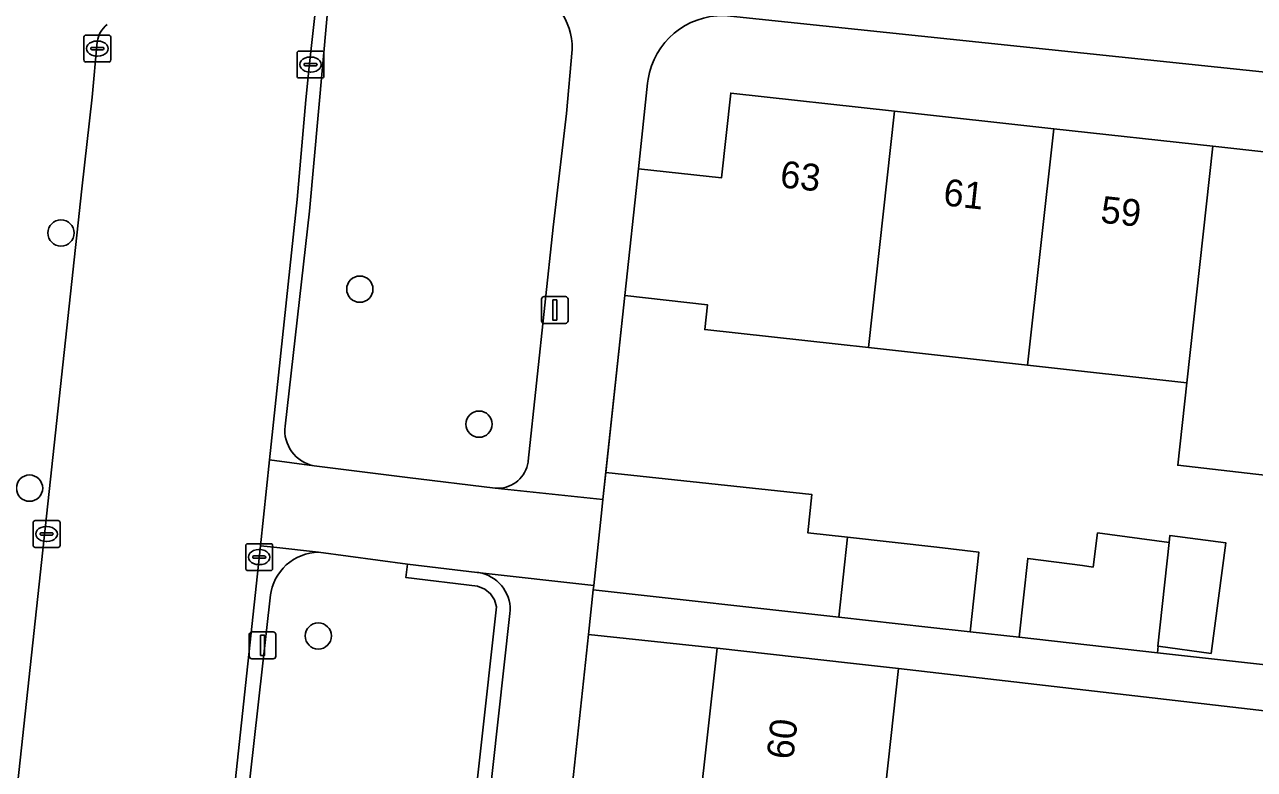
# Model space of a CAD drawing. Extents: x 161928 to 163071, y 386474 to 387428.
# Drawn here: x 162566.36 to 162612.14, y 387327.55 to 387355.25 of the extents above; entities that cross this region are included whole.
import ezdxf

# ---------------------------------------------------------------- set-up
doc = ezdxf.new("R2010")
doc.units = 0
for name, color, linetype in [('IMGEO_Boom', 7, 'Continuous'), ('IMGEO_Erf', 7, 'Continuous'), ('IMGEO_Groenvoorziening', 7, 'Continuous'), ('IMGEO_Haag', 7, 'Continuous'), ('IMGEO_Kolk', 7, 'Continuous'), ('IMGEO_Lichtmast', 7, 'Continuous'), ('IMGEO_Muur', 7, 'Continuous'), ('IMGEO_Pand', 7, 'Continuous'), ('IMGEO_Pand_nummerreeks', 7, 'Continuous'), ('IMGEO_Rijbaan_lokaal_gesloten', 7, 'Continuous'), ('IMGEO_Voetpad_open', 7, 'Continuous')]:
    doc.layers.add(name, color=color, linetype=linetype)

msp = doc.modelspace()

# ---------------------------------------------------------------- linework, layer by layer
at = {"layer": 'IMGEO_Boom'}
for centre in [(162567.719, 387347.502), (162578.843, 387345.412), (162583.28, 387340.392), (162566.548, 387338.012), (162577.297, 387332.514)]:
    msp.add_circle(centre, 0.489, dxfattribs=at)
at = {"layer": 'IMGEO_Erf'}
for points in [[(162642.295, 387350.239), (162622.852, 387352.401), (162592.401, 387355.586)], [(162589.573, 387353.219), (162589.554, 387353.078), (162589.212, 387349.894), (162592.304, 387349.553), (162592.652, 387352.704), (162598.748, 387352.032), (162604.671, 387351.38), (162610.594, 387350.727), (162616.518, 387350.074)], [(162615.208, 387338.183), (162609.287, 387338.866), (162609.625, 387341.934), (162603.701, 387342.587), (162597.779, 387343.24), (162596.652, 387343.364), (162591.682, 387343.912), (162591.784, 387344.832), (162588.705, 387345.171), (162588, 387338.595), (162595.67, 387337.772), (162595.518, 387336.353), (162597.002, 387336.188), (162600.325, 387335.818), (162601.887, 387335.627), (162601.557, 387332.67), (162603.382, 387332.466), (162603.709, 387335.398), (162605.749, 387335.129), (162606.138, 387335.078), (162606.305, 387336.344), (162608.97, 387335.992), (162608.999, 387336.254), (162611.074, 387335.98), (162610.531, 387331.868), (162608.56, 387332.129), (162608.533, 387331.892), (162628.768, 387329.637)], [(162612.677, 387325.958), (162613.165, 387329.655), (162598.899, 387331.301), (162598.22, 387325.194)]]:
    msp.add_lwpolyline(points, dxfattribs=at)
msp.add_lwpolyline([(162589.481, 387308.18), (162590.141, 387314.102), (162590.8, 387320.025), (162591.46, 387325.947), (162592.14, 387332.054), (162587.353, 387332.568), (162583.255, 387294.388), (162580.664, 387273.045), (162585.503, 387272.458), (162586.183, 387278.568), (162586.843, 387284.49), (162587.503, 387290.413), (162588.162, 387296.335), (162588.822, 387302.258)], close=True, dxfattribs=at)
msp.add_arc((162592.348, 387352.776), 2.81, 88.9184, 170.9394, dxfattribs=at)
at = {"layer": 'IMGEO_Groenvoorziening'}
for points in [[(162577.629, 387355.594), (162576.971, 387348.318), (162576.058, 387340.323)], [(162586.044, 387347.72), (162586.542, 387351.946), (162586.746, 387354.331)], [(162577.144, 387338.836), (162580.613, 387338.411), (162583.887, 387338.014), (162583.988, 387338.009), (162584.088, 387338.014), (162584.188, 387338.027), (162584.287, 387338.049), (162584.383, 387338.08), (162584.475, 387338.119), (162584.564, 387338.167), (162584.649, 387338.222), (162584.728, 387338.285), (162584.801, 387338.354), (162584.867, 387338.43), (162584.927, 387338.511), (162584.979, 387338.597), (162585.023, 387338.688), (162585.059, 387338.782), (162585.087, 387338.879), (162585.105, 387338.978), (162585.11, 387339.015), (162586.044, 387347.72)], [(162580.904, 387306.308), (162583.926, 387333.6), (162583.861, 387333.853), (162583.712, 387334.085), (162583.5, 387334.26), (162583.229, 387334.366), (162580.553, 387334.693), (162580.614, 387335.189), (162577.307, 387335.629), (162577.143, 387335.619), (162576.98, 387335.593), (162576.82, 387335.554), (162576.664, 387335.5), (162576.514, 387335.433), (162576.37, 387335.352), (162576.234, 387335.259), (162576.107, 387335.154), (162575.99, 387335.039), (162575.884, 387334.913), (162575.789, 387334.778), (162575.706, 387334.635), (162575.637, 387334.486), (162575.582, 387334.331), (162575.54, 387334.171), (162575.517, 387334.04), (162572.503, 387307.173)], [(162582.711, 387317.857), (162584.431, 387333.346), (162584.439, 387333.47), (162584.436, 387333.594), (162584.422, 387333.718), (162584.397, 387333.839), (162584.361, 387333.959), (162584.315, 387334.074), (162584.258, 387334.185), (162584.192, 387334.29), (162584.117, 387334.389), (162584.033, 387334.48), (162583.941, 387334.564), (162583.842, 387334.64), (162583.737, 387334.706), (162583.627, 387334.763), (162583.511, 387334.809), (162583.392, 387334.845), (162583.271, 387334.87), (162583.209, 387334.879), (162580.614, 387335.189), (162580.553, 387334.693), (162583.229, 387334.366), (162583.5, 387334.26), (162583.712, 387334.085), (162583.861, 387333.853), (162583.926, 387333.6), (162580.904, 387306.308)]]:
    msp.add_lwpolyline(points, dxfattribs=at)
for centre, radius, start, end in [((162584.44, 387354.4), 2.307, 358.2846, 76.025), ((162577.405, 387340.167), 1.356, 173.3934, 258.8901)]:
    msp.add_arc(centre, radius, start, end, dxfattribs=at)
at = {"layer": 'IMGEO_Haag'}
msp.add_lwpolyline([(162582.711, 387317.857), (162584.431, 387333.346), (162584.439, 387333.47), (162584.436, 387333.594), (162584.422, 387333.718), (162584.397, 387333.839), (162584.361, 387333.959), (162584.315, 387334.074), (162584.258, 387334.185), (162584.192, 387334.29), (162584.117, 387334.389), (162584.033, 387334.48), (162583.941, 387334.564), (162583.842, 387334.64), (162583.737, 387334.706), (162583.627, 387334.763), (162583.511, 387334.809), (162583.392, 387334.845), (162583.271, 387334.87), (162583.209, 387334.879), (162580.614, 387335.189), (162580.553, 387334.693), (162583.229, 387334.366), (162583.5, 387334.26), (162583.712, 387334.085), (162583.861, 387333.853), (162583.926, 387333.6), (162580.904, 387306.308)], dxfattribs=at)
at = {"layer": 'IMGEO_Kolk'}
for p, q in [((162568.571, 387353.936), (162568.571, 387354.788)), ((162568.646, 387354.862), (162569.498, 387354.862)), ((162569.572, 387354.788), (162569.572, 387353.936)), ((162568.83, 387354.356), (162568.83, 387354.368)), ((162569.268, 387354.319), (162568.87, 387354.319)), ((162568.873, 387354.405), (162569.271, 387354.405)), ((162569.059, 387354.642), (162569.084, 387354.642)), ((162569.314, 387354.368), (162569.314, 387354.356)), ((162569.498, 387353.862), (162568.646, 387353.862)), ((162569.082, 387354.082), (162569.057, 387354.082)), ((162576.506, 387353.341), (162576.506, 387354.193)), ((162576.581, 387354.267), (162577.433, 387354.267)), ((162576.994, 387354.047), (162577.019, 387354.047)), ((162577.507, 387354.193), (162577.507, 387353.341)), ((162576.765, 387353.761), (162576.765, 387353.773)), ((162577.203, 387353.724), (162576.805, 387353.724)), ((162576.808, 387353.81), (162577.206, 387353.81)), ((162577.017, 387353.487), (162576.992, 387353.487)), ((162577.249, 387353.773), (162577.249, 387353.761)), ((162577.433, 387353.267), (162576.581, 387353.267)), ((162566.682, 387335.88), (162566.682, 387336.732)), ((162566.757, 387336.806), (162567.609, 387336.806)), ((162567.17, 387336.586), (162567.195, 387336.586)), ((162567.683, 387336.732), (162567.683, 387335.88)), ((162566.941, 387336.3), (162566.941, 387336.312)), ((162567.379, 387336.263), (162566.981, 387336.263)), ((162566.984, 387336.349), (162567.382, 387336.349)), ((162567.193, 387336.026), (162567.168, 387336.026)), ((162567.425, 387336.312), (162567.425, 387336.3)), ((162567.609, 387335.806), (162566.757, 387335.806)), ((162574.596, 387335.02), (162574.596, 387335.872)), ((162574.671, 387335.946), (162575.523, 387335.946)), ((162575.084, 387335.726), (162575.109, 387335.726)), ((162575.597, 387335.872), (162575.597, 387335.02)), ((162574.855, 387335.44), (162574.855, 387335.452)), ((162575.293, 387335.403), (162574.895, 387335.403)), ((162574.898, 387335.489), (162575.296, 387335.489)), ((162575.107, 387335.166), (162575.082, 387335.166)), ((162575.339, 387335.452), (162575.339, 387335.44)), ((162575.523, 387334.946), (162574.671, 387334.946))]:
    msp.add_line(p, q, dxfattribs=at)
for points in [[(162568.571, 387353.936), (162568.571, 387354.788)], [(162568.646, 387354.862), (162569.498, 387354.862)], [(162569.572, 387354.788), (162569.572, 387353.936)], [(162569.498, 387353.862), (162568.646, 387353.862)], [(162576.506, 387353.341), (162576.506, 387354.193)], [(162576.581, 387354.267), (162577.433, 387354.267)], [(162577.507, 387354.193), (162577.507, 387353.341)], [(162577.433, 387353.267), (162576.581, 387353.267)], [(162566.682, 387335.88), (162566.682, 387336.732)], [(162566.757, 387336.806), (162567.609, 387336.806)], [(162567.683, 387336.732), (162567.683, 387335.88)], [(162567.609, 387335.806), (162566.757, 387335.806)], [(162574.596, 387335.02), (162574.596, 387335.872)], [(162574.671, 387335.946), (162575.523, 387335.946)], [(162575.597, 387335.872), (162575.597, 387335.02)], [(162575.523, 387334.946), (162574.671, 387334.946)]]:
    msp.add_lwpolyline(points, dxfattribs=at)
for centre, radius, start, end in [((162568.648, 387354.786), 0.0765, 91.552, 178.448), ((162568.648, 387354.786), 0.0765, 91.552, 178.448), ((162569.496, 387354.786), 0.0765, 1.552, 88.448), ((162569.496, 387354.786), 0.0765, 1.552, 88.448), ((162568.87, 387354.365), 0.0403, 85.8775, 175.7526), ((162568.867, 387354.355), 0.0366, 178.938, 274.7102), ((162569.271, 387354.362), 0.043, 264.8664, 352.4533), ((162569.275, 387354.367), 0.0386, 1.7309, 96.639), ((162568.648, 387353.938), 0.0765, 181.552, 268.448), ((162568.648, 387353.938), 0.0765, 181.552, 268.448), ((162569.496, 387353.938), 0.0765, 271.552, 358.448), ((162569.496, 387353.938), 0.0765, 271.552, 358.448), ((162576.583, 387354.191), 0.0765, 91.552, 178.448), ((162576.583, 387354.191), 0.0765, 91.552, 178.448), ((162577.431, 387354.191), 0.0765, 1.552, 88.448), ((162577.431, 387354.191), 0.0765, 1.552, 88.448), ((162576.805, 387353.77), 0.0403, 85.8775, 175.7526), ((162576.802, 387353.76), 0.0366, 178.938, 274.7102), ((162577.206, 387353.767), 0.043, 264.8664, 352.4533), ((162577.21, 387353.772), 0.0386, 1.7309, 96.639), ((162576.583, 387353.343), 0.0765, 181.552, 268.448), ((162576.583, 387353.343), 0.0765, 181.552, 268.448), ((162577.431, 387353.343), 0.0765, 271.552, 358.448), ((162577.431, 387353.343), 0.0765, 271.552, 358.448), ((162566.759, 387336.73), 0.0765, 91.552, 178.448), ((162566.759, 387336.73), 0.0765, 91.552, 178.448), ((162567.607, 387336.73), 0.0765, 1.552, 88.448), ((162567.607, 387336.73), 0.0765, 1.552, 88.448), ((162566.981, 387336.309), 0.0403, 85.8775, 175.7526), ((162566.978, 387336.299), 0.0366, 178.938, 274.7102), ((162567.382, 387336.306), 0.043, 264.8664, 352.4533), ((162567.386, 387336.311), 0.0386, 1.7309, 96.639), ((162566.759, 387335.882), 0.0765, 181.552, 268.448), ((162566.759, 387335.882), 0.0765, 181.552, 268.448), ((162567.607, 387335.882), 0.0765, 271.552, 358.448), ((162567.607, 387335.882), 0.0765, 271.552, 358.448), ((162574.673, 387335.87), 0.0765, 91.552, 178.448), ((162574.673, 387335.87), 0.0765, 91.552, 178.448), ((162575.521, 387335.87), 0.0765, 1.552, 88.448), ((162575.521, 387335.87), 0.0765, 1.552, 88.448), ((162574.895, 387335.449), 0.0403, 85.8775, 175.7526), ((162574.892, 387335.439), 0.0366, 178.938, 274.7102), ((162575.296, 387335.446), 0.043, 264.8664, 352.4533), ((162575.3, 387335.451), 0.0386, 1.7309, 96.639), ((162574.673, 387335.022), 0.0765, 181.552, 268.448), ((162574.673, 387335.022), 0.0765, 181.552, 268.448), ((162575.521, 387335.022), 0.0765, 271.552, 358.448), ((162575.521, 387335.022), 0.0765, 271.552, 358.448)]:
    msp.add_arc(centre, radius, start, end, dxfattribs=at)
for centre, major_axis, ratio, start_param, end_param in [((162569.058, 387354.362), (-0.387, 0.002), 0.722429, 4.712389, 7.853982), ((162569.083, 387354.362), (-0.39, 0.002), 0.717154, 1.570796, 4.712389), ((162576.993, 387353.767), (-0.387, 0.002), 0.722429, 4.712389, 7.853982), ((162577.018, 387353.767), (-0.39, 0.002), 0.717154, 1.570796, 4.712389), ((162567.169, 387336.306), (-0.387, 0.002), 0.722429, 4.712389, 7.853982), ((162567.194, 387336.306), (-0.39, 0.002), 0.717154, 1.570796, 4.712389), ((162575.083, 387335.446), (-0.387, 0.002), 0.722429, 4.712389, 7.853982), ((162575.108, 387335.446), (-0.39, 0.002), 0.717154, 1.570796, 4.712389)]:
    msp.add_ellipse(centre, major_axis=major_axis, ratio=ratio, start_param=start_param, end_param=end_param, dxfattribs=at)
at = {"layer": 'IMGEO_Lichtmast'}
for p, q in [((162585.604, 387344.238), (162585.604, 387345.038)), ((162585.604, 387345.038), (162585.604, 387344.238)), ((162585.704, 387345.138), (162586.494, 387345.138)), ((162586.494, 387345.138), (162585.704, 387345.138)), ((162586.594, 387345.038), (162586.594, 387344.238)), ((162586.594, 387344.238), (162586.594, 387345.038)), ((162586.494, 387344.138), (162585.704, 387344.138)), ((162585.704, 387344.138), (162586.494, 387344.138)), ((162574.727, 387331.763), (162574.727, 387332.563)), ((162574.727, 387332.563), (162574.727, 387331.763)), ((162574.827, 387332.663), (162575.617, 387332.663)), ((162575.617, 387332.663), (162574.827, 387332.663)), ((162575.717, 387332.563), (162575.717, 387331.763)), ((162575.717, 387331.763), (162575.717, 387332.563)), ((162575.617, 387331.663), (162574.827, 387331.663)), ((162574.827, 387331.663), (162575.617, 387331.663))]:
    msp.add_line(p, q, dxfattribs=at)
for points in [[(162586.024, 387345.013), (162586.174, 387345.013), (162586.174, 387344.263), (162586.024, 387344.263), (162586.024, 387345.013)], [(162575.147, 387332.538), (162575.297, 387332.538), (162575.297, 387331.788), (162575.147, 387331.788), (162575.147, 387332.538)]]:
    msp.add_lwpolyline(points, dxfattribs=at)
for centre, start, end in [((162585.704, 387345.038), 90, 180), ((162585.704, 387345.038), 90, 180), ((162586.494, 387345.038), 0, 90), ((162586.494, 387345.038), 360, 90), ((162585.704, 387344.238), 180, 270), ((162585.704, 387344.238), 180, 270), ((162586.494, 387344.238), 270, 0), ((162586.494, 387344.238), 270, 0), ((162574.827, 387332.563), 90, 180), ((162574.827, 387332.563), 90, 180), ((162575.617, 387332.563), 0, 90), ((162575.617, 387332.563), 360, 90), ((162574.827, 387331.763), 180, 270), ((162574.827, 387331.763), 180, 270), ((162575.617, 387331.763), 270, 0), ((162575.617, 387331.763), 270, 0)]:
    msp.add_arc(centre, 0.1, start, end, dxfattribs=at)
at = {"layer": 'IMGEO_Muur'}
for points in [[(162587.892, 387337.59), (162588.705, 387345.171)], [(162587.851, 387337.208), (162587.892, 387337.59)]]:
    msp.add_lwpolyline(points, dxfattribs=at)
at = {"layer": 'IMGEO_Pand'}
for points in [[(162588.705, 387345.171), (162591.784, 387344.832), (162591.682, 387343.912), (162596.652, 387343.364), (162597.779, 387343.24), (162598.748, 387352.032), (162592.652, 387352.704), (162592.304, 387349.553), (162589.212, 387349.894)], [(162604.671, 387351.38), (162598.748, 387352.032), (162597.779, 387343.24), (162603.701, 387342.587)], [(162610.594, 387350.727), (162604.671, 387351.38), (162603.701, 387342.587), (162609.625, 387341.934)], [(162616.518, 387350.074), (162610.594, 387350.727), (162609.625, 387341.934), (162609.287, 387338.866), (162615.208, 387338.183), (162615.549, 387341.281)], [(162597.002, 387336.188), (162595.518, 387336.353), (162595.67, 387337.772), (162588, 387338.595), (162587.892, 387337.59), (162587.851, 387337.208), (162587.548, 387334.385), (162587.532, 387334.232), (162596.674, 387333.214)], [(162597.002, 387336.188), (162596.674, 387333.214), (162599.993, 387332.844), (162601.557, 387332.67), (162601.887, 387335.627), (162600.325, 387335.818)], [(162608.97, 387335.992), (162606.305, 387336.344), (162606.138, 387335.078), (162605.749, 387335.129), (162603.709, 387335.398), (162603.382, 387332.466), (162608.533, 387331.892), (162608.56, 387332.129), (162608.545, 387332.131)], [(162611.074, 387335.98), (162608.999, 387336.254), (162608.97, 387335.992), (162608.545, 387332.131), (162608.56, 387332.129), (162610.531, 387331.868)], [(162598.22, 387325.194), (162598.899, 387331.301), (162597.11, 387331.5), (162592.14, 387332.054), (162591.46, 387325.947)]]:
    msp.add_lwpolyline(points, close=True, dxfattribs=at)
at = {"layer": 'IMGEO_Rijbaan_lokaal_gesloten'}
for points in [[(162556.325, 387170.7), (162562.455, 387225.375), (162563.47, 387234.424), (162564.129, 387240.295), (162565.141, 387249.322), (162565.217, 387250), (162565.384, 387251.472), (162567.496, 387270.127), (162567.84, 387273.164), (162569.577, 387288.505), (162571.026, 387301.117), (162574.205, 387327.087), (162575.142, 387335.865), (162575.483, 387339.07), (162576.516, 387348.748), (162576.827, 387352.455), (162576.971, 387353.801), (162577.295, 387356.72), (162571.324, 387357.392)], [(162569.069, 387354.612), (162568.874, 387352.558), (162568.497, 387349.148), (162564.731, 387314.451), (162562.514, 387296.203), (162557.202, 387250), (162556.224, 387241.223), (162555.55, 387235.172), (162554.266, 387223.645), (162548.368, 387170.7), (162543.735, 387129.503), (162543.702, 387129.203), (162543.676, 387128.966), (162543.203, 387124.698), (162541.338, 387107.851), (162532.261, 387023.724)]]:
    msp.add_lwpolyline(points, dxfattribs=at)
msp.add_arc((162569.983, 387354.512), 0.919, 126.3408, 173.7269, dxfattribs=at)
at = {"layer": 'IMGEO_Voetpad_open'}
for points in [[(162595.241, 387361.219), (162595.068, 387360.011), (162599.495, 387359.499), (162599.212, 387356.87), (162592.431, 387357.598), (162592.677, 387359.671), (162592.987, 387359.652), (162593.377, 387363.101), (162587.829, 387363.728), (162587.211, 387358.223), (162577.594, 387359.332), (162577.386, 387357.516), (162579.561, 387357.266), (162584.997, 387356.639), (162592.401, 387355.586), (162622.852, 387352.401), (162642.295, 387350.239), (162648.022, 387349.67), (162648.109, 387350.625)], [(162579.561, 387357.266), (162577.386, 387357.516), (162577.295, 387356.72), (162576.971, 387353.801), (162576.827, 387352.455), (162576.516, 387348.748), (162575.483, 387339.07), (162577.144, 387338.836)], [(162576.058, 387340.323), (162576.971, 387348.318), (162577.629, 387355.594)], [(162564.731, 387314.451), (162568.497, 387349.148), (162568.874, 387352.558), (162569.069, 387354.612)], [(162586.746, 387354.331), (162586.542, 387351.946), (162586.044, 387347.72), (162585.11, 387339.015), (162585.105, 387338.978), (162585.087, 387338.879), (162585.059, 387338.782), (162585.023, 387338.688), (162584.979, 387338.597), (162584.927, 387338.511), (162584.867, 387338.43), (162584.801, 387338.354), (162584.728, 387338.285), (162584.649, 387338.222), (162584.564, 387338.167), (162584.475, 387338.119), (162584.383, 387338.08), (162584.287, 387338.049), (162584.188, 387338.027), (162584.088, 387338.014), (162583.988, 387338.009), (162583.887, 387338.014), (162587.892, 387337.59), (162588, 387338.595), (162588.705, 387345.171), (162589.212, 387349.894)], [(162589.212, 387349.894), (162589.554, 387353.078), (162589.573, 387353.219)], [(162572.503, 387307.173), (162575.517, 387334.04), (162575.54, 387334.171), (162575.582, 387334.331), (162575.637, 387334.486), (162575.706, 387334.635), (162575.789, 387334.778), (162575.884, 387334.913), (162575.99, 387335.039), (162576.107, 387335.154), (162576.234, 387335.259), (162576.37, 387335.352), (162576.514, 387335.433), (162576.664, 387335.5), (162576.82, 387335.554), (162576.98, 387335.593), (162577.143, 387335.619), (162577.307, 387335.629), (162575.638, 387335.816), (162575.142, 387335.865), (162574.205, 387327.087)], [(162583.255, 387294.388), (162587.353, 387332.568), (162587.532, 387334.232), (162587.548, 387334.385), (162583.209, 387334.879), (162583.271, 387334.87), (162583.392, 387334.845), (162583.511, 387334.809), (162583.627, 387334.763), (162583.737, 387334.706), (162583.842, 387334.64), (162583.941, 387334.564), (162584.033, 387334.48), (162584.117, 387334.389), (162584.192, 387334.29), (162584.258, 387334.185), (162584.315, 387334.074), (162584.361, 387333.959), (162584.397, 387333.839), (162584.422, 387333.718), (162584.436, 387333.594), (162584.439, 387333.47), (162584.431, 387333.346), (162582.711, 387317.857)], [(162640.412, 387326.596), (162640.592, 387328.285), (162637.917, 387328.581), (162632.204, 387329.218), (162628.764, 387329.601), (162628.768, 387329.637), (162608.533, 387331.892), (162603.382, 387332.466), (162601.557, 387332.67), (162599.993, 387332.844), (162596.674, 387333.214), (162587.532, 387334.232), (162587.353, 387332.568), (162592.14, 387332.054), (162597.11, 387331.5), (162598.899, 387331.301), (162613.165, 387329.655), (162612.677, 387325.958)]]:
    msp.add_lwpolyline(points, dxfattribs=at)
msp.add_lwpolyline([(162587.851, 387337.208), (162587.892, 387337.59), (162583.887, 387338.014), (162580.613, 387338.411), (162577.144, 387338.836), (162575.483, 387339.07), (162575.142, 387335.865), (162575.638, 387335.816), (162577.307, 387335.629), (162580.614, 387335.189), (162583.209, 387334.879), (162587.548, 387334.385)], close=True, dxfattribs=at)
for centre, radius, start, end in [((162584.44, 387354.4), 2.307, 358.2846, 76.025), ((162569.983, 387354.512), 0.919, 126.3408, 173.7269), ((162592.348, 387352.776), 2.81, 88.9184, 170.9394), ((162577.405, 387340.167), 1.356, 173.3934, 258.8901)]:
    msp.add_arc(centre, radius, start, end, dxfattribs=at)

# ---------------------------------------------------------------- texts
at = {"layer": 'IMGEO_Pand_nummerreeks'}
for s, rotation, p in [('63', 353.7113, (162594.455, 387349.206)), ('61', 353.7113, (162600.534, 387348.535)), ('59', 353.7113, (162606.387, 387347.891)), ('60', 83.6454, (162594.976, 387327.893))]:
    msp.add_text(s, height=1, rotation=rotation, dxfattribs=at).set_placement(p)

doc.saveas('drawing.dxf')
